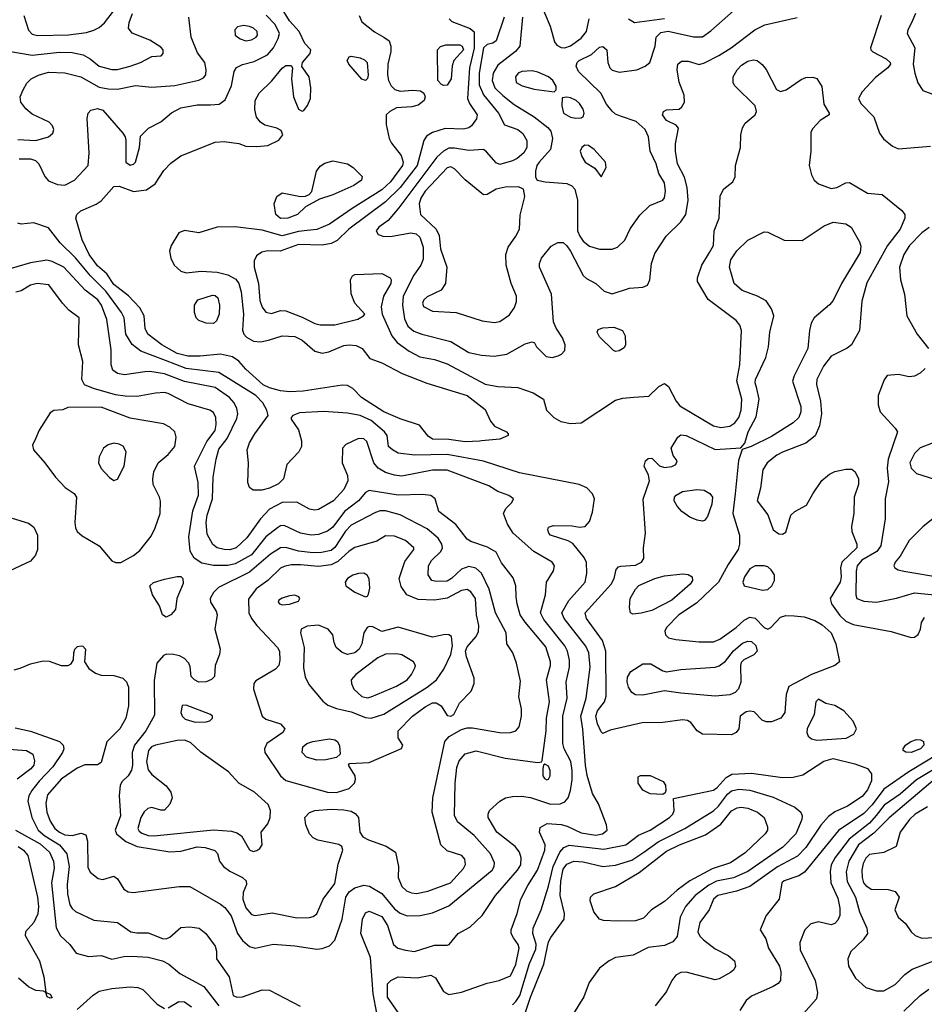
# Model space of a CAD drawing. Extents: x 1173029 to 1307123, y 522559 to 678521.
# Tile 268 of 623: x 1234876 to 1239868, y 607384 to 612821. Entities that reach past the tile are written whole.
import ezdxf

# ---------------------------------------------------------------- set-up
doc = ezdxf.new("R2010")
doc.units = 0

msp = doc.modelspace()

# ---------------------------------------------------------------- linework, layer by layer
at = {"layer": '0CON10XD'}
for points in [[(1234899.5, 612845), (1234923.8, 612763.8), (1234945, 612741.5), (1234975, 612733.5), (1235145, 612738), (1235245, 612751.1), (1235285, 612762.7), (1235315, 612777.5), (1235345, 612803.8), (1235425, 612908.8)], [(1237740.4, 612935), (1237802.9, 612785), (1237828.3, 612698.3), (1237840.7, 612680.7), (1237865, 612667.8), (1237885, 612666.4), (1237915, 612676.2), (1237975, 612718.5), (1238003.9, 612755), (1238018.7, 612825)], [(1234795, 612651.2), (1234945, 612625.8), (1235095, 612641.6), (1235165, 612639.7), (1235226.6, 612626.6), (1235265, 612605.6), (1235315.3, 612565.3), (1235385, 612546), (1235415, 612545.3), (1235486, 612565), (1235542, 612585), (1235605, 612618.6), (1235657.7, 612622.3), (1235668.8, 612635), (1235668, 612655), (1235655, 612669.2), (1235595, 612708.9), (1235496.1, 612746.1), (1235476.7, 612775), (1235479.6, 612805), (1235497.9, 612855)], [(1234872.6, 612052.6), (1234935, 612053.4), (1234964.1, 612044.1), (1234982.1, 612025), (1235014.3, 611954.3), (1235035, 611931.5), (1235085, 611910.5), (1235125, 611907.8), (1235178.6, 611935), (1235253.3, 612015), (1235259.5, 612085), (1235249.1, 612275), (1235254.4, 612305.6), (1235267.9, 612322.1), (1235305, 612331.2), (1235335, 612321.5), (1235446, 612195), (1235458, 612175), (1235461.2, 612155), (1235462.2, 612035), (1235485, 612016.9), (1235505, 612023.1), (1235515.5, 612035), (1235538, 612115), (1235543, 612177), (1235587.6, 612222.4), (1235655, 612257.1), (1235714, 612306), (1235766, 612335), (1235855, 612351.7), (1235929.1, 612350.9), (1235976.3, 612353.7), (1236010.8, 612379.2), (1236044.1, 612455), (1236060.5, 612535), (1236072.4, 612557.6), (1236105, 612573.6), (1236169.9, 612590.1), (1236243.5, 612626.5), (1236276.7, 612665), (1236303.1, 612716.9), (1236309.2, 612745), (1236285.7, 612795), (1236236, 612846)], [(1237335, 610489.5), (1237245, 610503.4), (1237155, 610505.2), (1237131.2, 610521.2), (1237081.7, 610581.7), (1236975, 610616.3), (1236885, 610655.8), (1236763.1, 610735), (1236714.5, 610784.5), (1236685, 610801.4), (1236655, 610803.1), (1236439.9, 610770.1), (1236365, 610767), (1236315, 610772.2), (1236255, 610788), (1236219.3, 610805), (1236125, 610891.2), (1236085.9, 610935.9), (1236049.8, 610959.8), (1235983.5, 610973.5), (1235872.2, 610962.2), (1235803.6, 610963.6), (1235745, 610977.8), (1235660.8, 611025), (1235583.9, 611085), (1235567.8, 611115), (1235562.8, 611185), (1235539.1, 611229.1), (1235476.4, 611296.4), (1235395, 611359.5), (1235357, 611417), (1235305, 611461.1), (1235259.6, 611525), (1235220.8, 611605), (1235185.5, 611725), (1235191.1, 611745), (1235214.4, 611765), (1235298.2, 611801.8), (1235325, 611820.4), (1235395, 611900), (1235425, 611901.8), (1235505, 611872.2), (1235575, 611882.3), (1235624.5, 611915), (1235671.9, 611988.1), (1235710.5, 612029.5), (1235765, 612068.4), (1235954.6, 612145.4), (1236005, 612147.8), (1236085, 612138), (1236125, 612122), (1236185, 612120), (1236245, 612126), (1236306.2, 612155), (1236327.5, 612185), (1236318.3, 612208.3), (1236295, 612222.5), (1236228.7, 612238.7), (1236204.5, 612254.5), (1236182.6, 612282.6), (1236173.1, 612325), (1236175.7, 612375), (1236197.1, 612415), (1236267, 612483), (1236325, 612554), (1236345, 612567.5), (1236375, 612567.5), (1236382.5, 612555), (1236375.7, 612495), (1236386.9, 612395), (1236415, 612327.5), (1236435, 612316.7), (1236445, 612320), (1236465, 612346.7), (1236480.8, 612385), (1236482.5, 612445), (1236474, 612505), (1236433.3, 612563.3), (1236437.5, 612585), (1236480, 612635), (1236482.5, 612655), (1236449.2, 612689.2), (1236418.4, 612755), (1236365.8, 612815), (1236316.1, 612896.1)], [(1236749.4, 612845), (1236765, 612810), (1236835, 612753.6), (1236885.8, 612724.2), (1236914.4, 612705), (1236924.7, 612674.7), (1236924.1, 612645), (1236908, 612575), (1236906.7, 612516.7), (1236911.8, 612485), (1236926.2, 612455), (1236946.2, 612436.2), (1236975, 612426), (1237045, 612432.3), (1237087.4, 612427.4), (1237106, 612415), (1237114.4, 612395), (1237108.5, 612375), (1237075, 612348.5), (1237039.8, 612340.2), (1236956.2, 612335), (1236918.6, 612315), (1236898.1, 612295), (1236898, 612242), (1236915.2, 612165.2), (1236928.5, 612138.5), (1236980.5, 612070.5), (1236991.7, 612035), (1236989.4, 612015), (1236922.4, 611925), (1236875, 611880.8), (1236710.8, 611779.2), (1236585, 611692.6), (1236515, 611661.7), (1236463.2, 611656.8), (1236415, 611652.1), (1236325, 611628.1), (1236215, 611658.2), (1236065, 611677.1), (1235965, 611675.8), (1235865, 611644.6), (1235785, 611657.3), (1235754.5, 611645), (1235712.1, 611575), (1235703.4, 611543.4), (1235709.5, 611505), (1235729.5, 611465), (1235765, 611431.8), (1235795, 611423.8), (1235877.4, 611432.6), (1235965, 611427.6), (1236025, 611412.8), (1236068, 611388), (1236085.4, 611365), (1236097.7, 611317.7), (1236111.6, 611195), (1236106.3, 611106.3), (1236113.1, 611085), (1236127.8, 611067.8), (1236166.4, 611046.4), (1236205, 611042.2), (1236248.6, 611051.4), (1236325, 611075.4), (1236395, 611070.9), (1236435, 611051.8), (1236505, 610991.1), (1236545, 610980), (1236582.4, 610987.6), (1236665, 611021.1), (1236695, 611026.4), (1236732.6, 611022.6), (1236766.2, 611005), (1236809.3, 610949.3), (1236875, 610927.1), (1236987.3, 610867.3), (1237123.2, 610813.2), (1237345, 610745.3), (1237445, 610668.5), (1237475, 610604.3), (1237495.9, 610575.9), (1237562.5, 610545), (1237572.5, 610535), (1237572.5, 610525), (1237525, 610504.2), (1237424.6, 610495.4), (1237415, 610494.6), (1237335, 610489.5)], [(1237651.4, 612835), (1237635.4, 612675), (1237612, 612645), (1237515, 612570.4), (1237489.8, 612525), (1237482.9, 612485), (1237498.8, 612445), (1237541.6, 612401.6), (1237605, 612352.1), (1237714.4, 612284.4), (1237790.4, 612225), (1237807.7, 612205), (1237817.3, 612165), (1237805.3, 612105), (1237742.7, 612035), (1237730, 612015), (1237723.5, 611985), (1237722.3, 611952.3), (1237732.5, 611935), (1237775.6, 611925.6), (1237895, 611916.7), (1237923.6, 611903.6), (1237939.6, 611885), (1237955.3, 611825), (1237955.3, 611655), (1237966.5, 611625), (1237985, 611598.8), (1238021.3, 611571.3), (1238075, 611553.8), (1238145, 611553.3), (1238175, 611564.3), (1238216.1, 611603.9), (1238245, 611666), (1238297.6, 611742.4), (1238354.3, 611795.7), (1238425, 611823.8), (1238435, 611837.5), (1238440.6, 611875), (1238435, 611920), (1238402.4, 611972.4), (1238387.7, 612025), (1238356.2, 612095), (1238347.1, 612175), (1238327.9, 612215), (1238278, 612258), (1238191.7, 612288.3), (1238165, 612298.9), (1238145, 612316.1), (1238115.3, 612355), (1238083.3, 612415), (1237960.8, 612535), (1237946.2, 612565), (1237953.1, 612585), (1237963.8, 612595), (1238030.8, 612629.2), (1238075, 612670), (1238095, 612673.5), (1238117.1, 612655), (1238121.6, 612585), (1238133.2, 612555), (1238145, 612542.5), (1238185, 612531.1), (1238282, 612545), (1238328.6, 612565), (1238353.1, 612585), (1238382.5, 612675), (1238388.1, 612725), (1238415, 612750), (1238455, 612757.6), (1238595, 612726.1), (1238643.9, 612726.1), (1238690.7, 612759.3), (1238815, 612870.5)], [(1239630.4, 612845), (1239571.2, 612665), (1239573.3, 612655), (1239583.4, 612643.4), (1239657.5, 612605), (1239679.2, 612585), (1239682, 612575), (1239667.5, 612555), (1239598.1, 612501.9), (1239525, 612423.6), (1239504.7, 612385), (1239517.5, 612357.5), (1239589.6, 612285), (1239620.9, 612195), (1239642.7, 612162.7), (1239692.9, 612122.9), (1239725, 612108.2), (1239901.9, 612121.9)], [(1239820, 612855), (1239797, 612803), (1239776.5, 612765), (1239774.4, 612745), (1239815.3, 612665), (1239806.6, 612575), (1239815.2, 612525.2), (1239833, 612473), (1239860.9, 612430.9), (1239925, 612406.2)], [(1234865, 612160.4), (1234965, 612153.5), (1235035.8, 612175), (1235059.4, 612195), (1235064.4, 612215), (1235057.5, 612235), (1235038.6, 612255), (1234945, 612300), (1234909.5, 612329.5), (1234882.9, 612365), (1234879.6, 612395), (1234895, 612434.2), (1234915, 612471.1), (1234939.4, 612495), (1234980, 612515), (1235035, 612530.7), (1235125, 612528.1), (1235212.9, 612505), (1235315, 612448.8), (1235365, 612439.2), (1235415, 612437.9), (1235515, 612457.8), (1235605, 612448), (1235733.1, 612456.9), (1235865, 612486.9), (1235890.3, 612499.7), (1235902.9, 612517.1), (1235905.6, 612545), (1235897.3, 612585), (1235858.1, 612638.1), (1235822.3, 612725), (1235809.2, 612835)], [(1237245.5, 612825), (1237261.1, 612811.1), (1237362.7, 612772.7), (1237383.6, 612753.6), (1237384.4, 612664.4), (1237359, 612555), (1237348.2, 612385), (1237358.9, 612358.9), (1237400.9, 612295), (1237396.5, 612273.5), (1237369.4, 612235), (1237355, 612224.5), (1237325, 612216.4), (1237225, 612221.1), (1237155, 612197.8), (1237121.4, 612178.6), (1237106.8, 612153.2), (1237069.8, 612015), (1236975.6, 611895), (1236895, 611814.8), (1236692.3, 611665), (1236627.6, 611602.4), (1236595, 611585.3), (1236545, 611576.3), (1236415, 611579.4), (1236313.8, 611543.8), (1236245, 611544.2), (1236212.6, 611537.4), (1236183.1, 611516.9), (1236170.6, 611489.4), (1236170, 611455), (1236193.9, 611365), (1236200.5, 611270.5), (1236213.6, 611233.6), (1236235, 611206.4), (1236265, 611199.1), (1236315.9, 611215.9), (1236344.3, 611214.3), (1236435, 611178.9), (1236505, 611143.6), (1236535, 611135.8), (1236614.8, 611135.2), (1236741.9, 611168.1), (1236773.3, 611185), (1236780, 611195), (1236726.1, 611256.1), (1236705, 611307.5), (1236702.2, 611385), (1236712.5, 611407.5), (1236725.7, 611414.3), (1236875, 611418.7), (1236920, 611395), (1236926.4, 611385), (1236924.6, 611365), (1236883.8, 611295), (1236871.4, 611235), (1236876.7, 611195), (1236930.5, 611075), (1236959.4, 611039.4), (1237025, 610990), (1237085, 610960), (1237165, 610944.1), (1237235, 610921.3), (1237445, 610809.3), (1237515, 610794.7), (1237625, 610789.3), (1237709.9, 610759.9), (1237766, 610725), (1237784, 610665), (1237824.3, 610625), (1237863, 610603), (1237915, 610591.8), (1237975, 610595.6), (1238165, 610720), (1238205, 610731.9), (1238266.2, 610736.2), (1238347.9, 610742.1), (1238403.8, 610796.2), (1238435, 610812.5), (1238455.9, 610795.9), (1238498.7, 610715), (1238519.4, 610689.4), (1238705, 610577.6), (1238745, 610568.6), (1238795, 610575.8), (1238822.9, 610595), (1238844.3, 610625), (1238857.5, 610665), (1238861.5, 610725), (1238833.9, 610826.1), (1238850.2, 610915), (1238859.7, 611105), (1238850, 611135), (1238829.8, 611159.8), (1238676.1, 611276.1), (1238616.2, 611375), (1238616, 611395), (1238640, 611465), (1238682.7, 611535), (1238704.5, 611575), (1238708.1, 611655), (1238735.4, 611725), (1238741.5, 611848.5), (1238762.6, 611887.4), (1238810.8, 611925), (1238825, 611952.5), (1238826.9, 612015), (1238854.6, 612115), (1238856.3, 612185), (1238865.2, 612224.8), (1238880.6, 612249.4), (1238934.3, 612295), (1238942.9, 612315), (1238935.8, 612345.8), (1238823.1, 612455), (1238812.9, 612472.9), (1238813.5, 612505), (1238835, 612544.3), (1238859.5, 612570.5), (1238895, 612592.1), (1238925, 612600), (1238945.5, 612595.5), (1238973.6, 612573.6), (1238995, 612545.8), (1239052.5, 612435), (1239075, 612424.4), (1239106.6, 612433.4), (1239189.1, 612490.9), (1239215, 612502), (1239253.6, 612503.6), (1239275, 612496.7), (1239302.7, 612452.7), (1239314.4, 612354.4), (1239343.3, 612305), (1239342.5, 612295), (1239293.3, 612265), (1239251.2, 612218.8), (1239242.3, 612197.7), (1239242.5, 612095), (1239233.5, 612015), (1239245.6, 611965), (1239261.4, 611935), (1239285, 611914.4), (1239355, 611889.1), (1239385, 611894.5), (1239435, 611920.6), (1239455, 611921.4), (1239555, 611863.3), (1239635, 611855.7), (1239745, 611768.1), (1239761.1, 611745), (1239760, 611725), (1239735.4, 611665), (1239665.9, 611575), (1239551.2, 611368.8), (1239524, 611266), (1239511.2, 611105), (1239466.7, 611025), (1239443, 611007), (1239355, 610963.8), (1239312.1, 610907.9), (1239274.7, 610835), (1239272.6, 610807.4), (1239295.2, 610715.2), (1239301.3, 610645), (1239290.8, 610579.2), (1239266.2, 610523.8), (1239215, 610482.9), (1239086.2, 610433.8), (1239055, 610415.9), (1239000.9, 610375), (1238977.9, 610335), (1238964.4, 610235), (1238946.2, 610165), (1239005, 610087.5), (1239034, 610005), (1239065, 609982.9), (1239085, 609979.4), (1239105, 609992), (1239132.2, 610085), (1239153.9, 610106.1), (1239219, 610141), (1239253.2, 610203.2), (1239303.1, 610276.9), (1239345, 610311.5), (1239375, 610327.1), (1239435, 610340), (1239468.8, 610338.8), (1239486.2, 610325), (1239505.5, 610285.5), (1239505.5, 610255), (1239482, 610185), (1239478.7, 610095), (1239466.9, 610023.1), (1239469.2, 609995), (1239495.3, 609925), (1239495.3, 609905), (1239413.5, 609825), (1239405.6, 609795), (1239409.4, 609745), (1239404.8, 609715), (1239349.1, 609625), (1239356.7, 609595), (1239402, 609532), (1239435, 609500.3), (1239475, 609480.6), (1239685, 609442.1), (1239795, 609409.1), (1239815, 609411.8), (1239835, 609427.1), (1239846.8, 609455), (1239852.9, 609492.9), (1239870.2, 609519.8)], [(1237548.9, 612835), (1237505.4, 612704.6), (1237487.9, 612692.1), (1237455, 612684.1), (1237434.8, 612665), (1237412.3, 612525), (1237411.3, 612461.3), (1237436.2, 612406.2), (1237519.1, 612305), (1237550.9, 612240.9), (1237625, 612215.4), (1237653.1, 612193.1), (1237674, 612154), (1237674.7, 612115), (1237657.5, 612085), (1237622.2, 612055), (1237595, 612041.1), (1237525, 612022.1), (1237505, 612030), (1237452.2, 612092.2), (1237435, 612104.4), (1237355, 612099.2), (1237275, 612112.4), (1237245, 612111), (1237214.5, 612095.5), (1237178.6, 612061.4), (1236968, 611782), (1236908.7, 611711.3), (1236858.2, 611675), (1236843.6, 611655), (1236854.4, 611635), (1236885, 611624.1), (1236932.5, 611625), (1237035, 611644), (1237065, 611638), (1237085, 611620.9), (1237103.2, 611565), (1237101.8, 611498.2), (1237090, 611465), (1237050.5, 611409.5), (1236993.1, 611295), (1236988.5, 611245), (1236999.5, 611169.5), (1237018.3, 611128.3), (1237051.4, 611101.4), (1237095, 611084.2), (1237255.7, 611044.3), (1237355, 610984.1), (1237425, 610969.3), (1237495, 610963.8), (1237565, 610973.3), (1237665, 611031.2), (1237705, 611042.5), (1237716.4, 611036.4), (1237727.5, 611015), (1237780.6, 610960.6), (1237815, 610955.8), (1237847.5, 610965), (1237866.7, 610975), (1237883.8, 610995), (1237887.1, 611025), (1237871.4, 611065), (1237836.9, 611116.9), (1237822.4, 611152.4), (1237811.2, 611305), (1237743.8, 611455), (1237743.9, 611475), (1237755, 611504.2), (1237808.6, 611571.4), (1237845, 611590.5), (1237875, 611590), (1237895, 611572.7), (1237915, 611542.7), (1237985, 611408.9), (1238005, 611391.5), (1238056, 611365), (1238101.2, 611321.2), (1238145, 611308), (1238242.1, 611337.9), (1238315, 611344), (1238340, 611355), (1238353.1, 611385), (1238362.7, 611475), (1238380.9, 611529.1), (1238444.4, 611625), (1238524.8, 611705.2), (1238552.1, 611745), (1238565.9, 611824.1), (1238560, 611895), (1238545, 611950.6), (1238506.3, 612025), (1238494.7, 612095.3), (1238495.4, 612135), (1238512, 612222), (1238499.4, 612239.4), (1238445, 612264.4), (1238423.5, 612295), (1238429.2, 612315), (1238445, 612323.3), (1238515, 612327.5), (1238530.3, 612339.7), (1238544.4, 612365), (1238543.5, 612405), (1238516.4, 612476.4), (1238504.6, 612545), (1238508.9, 612575), (1238527.8, 612592.2), (1238565, 612591.8), (1238625, 612573.8), (1238655, 612582.5), (1238735, 612622.5), (1238802.5, 612665), (1238932.2, 612765), (1238988, 612792), (1239166.9, 612833.1)], [(1238236.4, 612825), (1238268.8, 612805), (1238435, 612828.4)], [(1236125, 612704.6), (1236155, 612709.6), (1236180.6, 612725), (1236187.8, 612735), (1236187.5, 612755), (1236166.9, 612775), (1236145, 612783.8), (1236111.8, 612788.2), (1236078.9, 612781.1), (1236063.1, 612765), (1236065.7, 612735), (1236092, 612715), (1236125, 612704.6)], [(1237215, 612457.5), (1237203.1, 612463.1), (1237183.8, 612485), (1237182, 612655), (1237197.9, 612672.1), (1237228.2, 612681.8), (1237305, 612681.8), (1237317.9, 612675), (1237324.6, 612655), (1237271.5, 612595), (1237263.1, 612566.9), (1237256.8, 612495), (1237235, 612460), (1237215, 612457.5)], [(1236785, 612486), (1236765, 612492.5), (1236692.5, 612575), (1236684, 612595), (1236693.9, 612616.1), (1236705, 612620), (1236755, 612610.6), (1236779.5, 612599.5), (1236794.4, 612585), (1236799.1, 612515), (1236795, 612496.7), (1236785, 612486)], [(1237825, 612423.3), (1237836.2, 612433.8), (1237836.2, 612453.8), (1237819.2, 612485), (1237795, 612505.5), (1237735, 612530.6), (1237705, 612538.9), (1237647.5, 612535), (1237627.5, 612525), (1237612.2, 612505), (1237615.7, 612475), (1237648.8, 612455), (1237715, 612438.2), (1237825, 612423.3)], [(1237945, 612277.1), (1237975, 612280), (1237985, 612286.7), (1237990.8, 612305), (1237985, 612326.7), (1237965, 612358.8), (1237946.7, 612375), (1237915, 612389.2), (1237895, 612393.8), (1237870, 612390), (1237868, 612345), (1237877.5, 612305), (1237915, 612283.5), (1237945, 612277.1)], [(1238085, 611952.5), (1238112, 612005), (1238108.8, 612035), (1238046.2, 612105), (1238015, 612125.8), (1237995, 612128), (1237978, 612115), (1237969.2, 612095), (1237978, 612065), (1237996.7, 612035), (1238050.7, 612000.7), (1238085, 611952.5)], [(1236315, 611723.7), (1236289.6, 611745), (1236280.5, 611805), (1236294.4, 611845), (1236325, 611865.6), (1236425.9, 611844.1), (1236454.1, 611845.9), (1236474.1, 611855.9), (1236487.5, 611872.5), (1236514.6, 611985.4), (1236535, 612012), (1236560.9, 612029.1), (1236605, 612041.2), (1236685, 612025.6), (1236716, 612005), (1236766.2, 611955), (1236762, 611935), (1236720.8, 611905), (1236605, 611854.5), (1236530.5, 611829.5), (1236452.7, 611787.3), (1236410, 611745), (1236355, 611724.8), (1236315, 611723.7)], [(1237495, 611149.1), (1237525, 611153.8), (1237579.5, 611190.5), (1237607.6, 611232.4), (1237618.5, 611265), (1237617.5, 611295), (1237589.1, 611365), (1237561.1, 611465), (1237559.2, 611525), (1237572, 611565), (1237615, 611626.2), (1237634.2, 611665), (1237637.9, 611742.1), (1237663.1, 611845), (1237655.8, 611885.8), (1237628.3, 611898.3), (1237555, 611896.2), (1237505.3, 611884.7), (1237455, 611855.7), (1237435, 611854.2), (1237335, 611936.2), (1237275, 611996.9), (1237255, 612008), (1237235, 612003.2), (1237114.4, 611875), (1237089, 611835), (1237080.9, 611805), (1237087.6, 611745), (1237174.6, 611665), (1237191.4, 611628.6), (1237198.4, 611555), (1237232.5, 611455), (1237225.5, 611365), (1237202.1, 611327.9), (1237125, 611290.8), (1237106.2, 611275), (1237098.8, 611255), (1237105, 611237.5), (1237155, 611210.8), (1237285, 611204.4), (1237427.9, 611157.9), (1237495, 611149.1)], [(1238805, 608871.6), (1238645, 608876.1), (1238615.5, 608895), (1238580.1, 608940.1), (1238560.6, 608950.6), (1238534.2, 608954.2), (1238425, 608940.6), (1238311.9, 608938.1), (1238135, 608897.1), (1238095, 608880), (1238085, 608888.8), (1238065, 608932.5), (1238055.7, 608975), (1238065.3, 609005), (1238102.9, 609055), (1238112.3, 609085), (1238110, 609335), (1238093.3, 609393.3), (1238003.3, 609515), (1237996.1, 609545), (1238140.9, 609705), (1238156.2, 609735), (1238167.5, 609785), (1238180, 609800), (1238194.2, 609804.2), (1238275, 609809.6), (1238308, 609825), (1238320, 609845), (1238319.2, 609905), (1238329.1, 609985), (1238315.9, 610174.1), (1238350.9, 610275), (1238346.4, 610306.4), (1238322.9, 610355), (1238330, 610385), (1238345, 610397.5), (1238365, 610399.2), (1238407.6, 610357.6), (1238435, 610347.8), (1238475, 610353.5), (1238496.2, 610365), (1238504, 610385), (1238482.9, 610415), (1238471.9, 610455), (1238508.6, 610515), (1238525, 610528.6), (1238555, 610525.6), (1238715, 610447.9), (1238855, 610456.7), (1238877.1, 610482.9), (1238895.4, 610545), (1238941.2, 610628.8), (1238957.3, 610725), (1238944.3, 610784.3), (1238934, 610815), (1238936.2, 610835), (1238994.4, 610955), (1239008.5, 611015), (1239015.5, 611095), (1239037.5, 611185), (1239025.5, 611225), (1238995, 611268.9), (1238948, 611295), (1238862.5, 611325), (1238819.5, 611365), (1238792.7, 611455), (1238801.5, 611495), (1238833.5, 611545), (1238895, 611603.1), (1238985, 611649.2), (1239005, 611647.1), (1239095, 611604.4), (1239195, 611602.5), (1239315, 611682.7), (1239365, 611703.8), (1239435, 611692.9), (1239465, 611675.6), (1239511.2, 611595), (1239518.9, 611571.1), (1239513.8, 611535), (1239411.5, 611365), (1239365, 611270.8), (1239345, 611246.9), (1239260.8, 611175), (1239244.5, 611145.5), (1239234.5, 611105), (1239226.2, 611005), (1239150.4, 610855), (1239140.8, 610825), (1239186.9, 610685), (1239187.7, 610655), (1239176.2, 610625), (1239145.2, 610594.8), (1239025, 610520), (1238913.3, 610465), (1238863, 610447), (1238842.2, 610387.8), (1238823.8, 610203.8), (1238811.6, 610095), (1238848.4, 609975), (1238848.1, 609925), (1238840.3, 609895), (1238786.5, 609813.5), (1238732.4, 609715), (1238610.4, 609599.6), (1238513.8, 609535), (1238445.6, 609465), (1238436.7, 609445), (1238439.4, 609425), (1238457.4, 609407.4), (1238498, 609398), (1238625, 609385.9), (1238705, 609385.8), (1238739.6, 609400.4), (1238829.2, 609465), (1238875, 609506), (1238905, 609521.3), (1238935, 609517.1), (1238985, 609464.5), (1239005, 609455.6), (1239021.4, 609465), (1239075, 609521.4), (1239105, 609530.6), (1239150.5, 609529.5), (1239205, 609524.4), (1239265, 609504.4), (1239305, 609479.1), (1239354.3, 609435), (1239380.5, 609375), (1239401.2, 609275), (1239374, 609255), (1239245.6, 609205), (1239120.3, 609139.7), (1239105.6, 609094.4), (1239099.5, 608995), (1239077.1, 608965), (1239025.3, 608944.7), (1238995, 608943.8), (1238973.6, 608953.6), (1238928.5, 608998.5), (1238905, 609002.5), (1238885, 608998.4), (1238852.9, 608975), (1238844.5, 608905), (1238829.5, 608885), (1238805, 608871.6)], [(1236965, 607338.1), (1236905, 607423.3), (1236905, 607496.7), (1236923.7, 607516.3), (1236964.6, 607535.4), (1237069.8, 607530.2), (1237145, 607544.4), (1237170.5, 607530.5), (1237214.7, 607454.7), (1237245, 607439.1), (1237315, 607450.5), (1237455, 607500), (1237522.5, 607515), (1237585, 607540.8), (1237615, 607604), (1237632.7, 607695), (1237626.8, 607715), (1237600.4, 607750.4), (1237588.8, 607775), (1237589.2, 607795), (1237621.3, 607885), (1237641.1, 607965), (1237679.9, 608040.1), (1237734.3, 608125), (1237774.1, 608235), (1237775.2, 608265.2), (1237743.8, 608335), (1237749.3, 608360.7), (1237787.6, 608382.4), (1237865, 608376.7), (1237897.8, 608367.8), (1237975, 608331), (1238055, 608318.7), (1238092.9, 608325), (1238117.3, 608345), (1238113.8, 608375), (1238071.1, 608491.1), (1238038, 608548), (1238008.5, 608648.5), (1237997.8, 608705), (1237983.5, 608903.5), (1237972.7, 608975), (1238001.6, 609075), (1238024, 609245), (1238017.1, 609325), (1238001.2, 609361.2), (1237880.3, 609515), (1237868, 609545), (1237906.9, 609613.1), (1237996.8, 609715), (1238006.7, 609765), (1238003.4, 609823.4), (1237991.5, 609851.5), (1237928.2, 609928.2), (1237903.5, 609943.5), (1237806.2, 609975), (1237795.8, 609985), (1237790, 610005), (1237795, 610018), (1237822.1, 610027.9), (1237925, 610025.5), (1237965, 610018.6), (1237996.8, 610023.2), (1238020.3, 610049.7), (1238037.4, 610102.6), (1238048.1, 610175), (1238037, 610203), (1238005.5, 610235.5), (1237964.5, 610254.5), (1237635, 610318.8), (1237435, 610383.3), (1237235, 610419.2), (1237055, 610415.8), (1236965, 610428.2), (1236932.9, 610445), (1236911.4, 610465), (1236904.4, 610525), (1236890, 610545), (1236815, 610607.8), (1236755, 610634.8), (1236685, 610647.5), (1236555, 610658), (1236419.8, 610650.2), (1236383.3, 610635), (1236373.8, 610625), (1236373.8, 610615), (1236415.5, 610555.5), (1236430.5, 610495), (1236430.9, 610465), (1236415.8, 610434.2), (1236351.1, 610365), (1236332.2, 610285), (1236305, 610257.9), (1236255, 610233.7), (1236212.9, 610222.9), (1236165, 610222.5), (1236145, 610238.8), (1236135.7, 610265), (1236139.5, 610375), (1236130.9, 610445), (1236144.6, 610485), (1236173.8, 610535), (1236248, 610635), (1236240.6, 610665), (1236217.9, 610705), (1236178.5, 610745), (1235975, 610873), (1235795, 610894.1), (1235681.1, 610938.9), (1235545, 610991.4), (1235497.7, 611027.7), (1235461.6, 611085), (1235452.7, 611175), (1235438.4, 611205), (1235351.5, 611321.5), (1235266.7, 611406.7), (1235185, 611505.3), (1235099.8, 611589.8), (1235035, 611671.4), (1234955, 611700), (1234885, 611691.4), (1234865, 611696.9)], [(1239895, 611673.1), (1239853.8, 611645), (1239786.6, 611575), (1239756.1, 611525), (1239731.5, 611455), (1239737.1, 611385), (1239759.3, 611305), (1239771.8, 611185), (1239828.5, 611085), (1239891.8, 611005)], [(1236846.2, 607335), (1236827.7, 607442.3), (1236812, 607642), (1236759.1, 607775), (1236768.2, 607855), (1236785, 607890), (1236805, 607898.5), (1236875, 607869.2), (1236905, 607819.4), (1236938.9, 607715), (1236962, 607695), (1237005, 607682.3), (1237055, 607676.1), (1237165, 607710.5), (1237235, 607710.8), (1237246, 607715), (1237262.5, 607735), (1237295, 607774.3), (1237359.7, 607810.3), (1237428.1, 607875), (1237501.2, 607985), (1237624, 608125), (1237640.9, 608155), (1237643.4, 608193.4), (1237634.5, 608225), (1237610.5, 608255), (1237508.7, 608335), (1237462.3, 608415), (1237460.9, 608435), (1237469.1, 608455), (1237525, 608506.7), (1237556.6, 608523.4), (1237595, 608532.5), (1237645, 608533.6), (1237695, 608526.2), (1237805, 608488.8), (1237858.5, 608491.5), (1237885, 608501.8), (1237902, 608525), (1237915.2, 608564.8), (1237925.8, 608624.2), (1237925.9, 608675), (1237917.3, 608725), (1237880, 608795), (1237872.6, 608825), (1237874, 608975), (1237896.7, 609075), (1237891.8, 609165), (1237911.1, 609245), (1237911.1, 609285), (1237899.5, 609335), (1237884.5, 609364.5), (1237768.4, 609508.4), (1237751, 609545), (1237777.3, 609645), (1237783.8, 609715), (1237821.7, 609778.3), (1237826.7, 609805), (1237815.2, 609825.2), (1237713.9, 609883.9), (1237599.5, 609985), (1237568.1, 610035), (1237546, 610095), (1237558.3, 610121.7), (1237591.2, 610155), (1237601.2, 610175), (1237575, 610192.9), (1237515.3, 610215.3), (1237465, 610247.9), (1237235, 610334.3), (1237155, 610333.9), (1236985, 610300.9), (1236945.3, 610305.3), (1236895, 610321.6), (1236854.8, 610344.8), (1236830, 610375), (1236792.6, 610492.6), (1236775, 610507.1), (1236745, 610508.1), (1236676, 610475), (1236657.1, 610455), (1236655.7, 610375), (1236685.6, 610305), (1236687.3, 610275), (1236665, 610227.1), (1236607.5, 610165), (1236525, 610116.5), (1236505, 610112.5), (1236475, 610118.9), (1236405, 610156.5), (1236325, 610155.3), (1236255, 610117.8), (1236204.5, 610065.5), (1236129.9, 609960.1), (1236070, 609905), (1236035, 609894.2), (1236005, 609896.4), (1235965, 609904.7), (1235942.7, 609922.7), (1235910.5, 609980.5), (1235904.8, 610045), (1235911.2, 610085), (1235940.2, 610175), (1235944.4, 610295), (1235961.2, 610395), (1235975, 610449.4), (1236020.7, 610509.3), (1236075, 610618), (1236080.4, 610645), (1236074.6, 610675), (1236059.2, 610705), (1236033.1, 610735), (1235955, 610789.7), (1235785, 610822.6), (1235675, 610866.1), (1235595, 610877.8), (1235566.2, 610876.2), (1235455, 610859.5), (1235415, 610866.5), (1235390.5, 610885), (1235380.4, 610915), (1235381.7, 610998.3), (1235357.5, 611165), (1235327.8, 611245), (1235307.8, 611275), (1235237.5, 611327.5), (1235120.4, 611455), (1235055, 611486.7), (1235025, 611492.3), (1234935, 611478.8), (1234785, 611434.7)], [(1236515, 607687.8), (1236545, 607691.9), (1236585, 607707.1), (1236615, 607739.2), (1236655.2, 607854.8), (1236676.8, 607975), (1236695.2, 608004.8), (1236725, 608027.3), (1236775, 608041.6), (1236807.2, 608037.2), (1236875.2, 607995.2), (1236945, 607911.8), (1236975, 607886.6), (1237015, 607873.2), (1237085.3, 607874.7), (1237155, 607889.6), (1237245, 607928.5), (1237483.8, 608125), (1237495.4, 608145), (1237496.8, 608165), (1237474.6, 608215), (1237385, 608316.9), (1237292.5, 608392.5), (1237276, 608426), (1237279.8, 608605), (1237288.3, 608691.7), (1237301.9, 608728.1), (1237335, 608767.1), (1237395.8, 608784.2), (1237555, 608742.7), (1237735, 608719.2), (1237757, 608723), (1237760, 608730), (1237781.4, 608895), (1237784.1, 608965), (1237800.3, 609055), (1237784.1, 609175), (1237805.3, 609255), (1237805.3, 609275), (1237778.8, 609358.8), (1237664.7, 609495), (1237638, 609535), (1237620.8, 609595), (1237616.2, 609635), (1237614.5, 609695), (1237599.5, 609739.5), (1237535, 609822.5), (1237505, 609881.4), (1237458.5, 609908.5), (1237365, 609938.9), (1237345, 609952.2), (1237283, 610033), (1237189.4, 610105), (1237168.1, 610175), (1237144.5, 610194.5), (1237099.2, 610199.2), (1236965, 610195.2), (1236805, 610220.8), (1236785, 610210.4), (1236745.4, 610164.6), (1236668.8, 610105), (1236605, 610018.7), (1236575, 609995.9), (1236525, 609977.5), (1236485, 609974.7), (1236425, 609985.3), (1236335, 610027.3), (1236315, 610025.3), (1236298.2, 610015), (1236235, 609964.7), (1236155, 609866.5), (1236065, 609815.6), (1236025, 609807), (1235945, 609807.5), (1235880.9, 609820.9), (1235838.3, 609848.3), (1235817.1, 609887.1), (1235810.3, 609965), (1235830.8, 610109.2), (1235862.3, 610195), (1235861.5, 610265), (1235841.5, 610355), (1235909, 610491), (1235955, 610552.9), (1235960.9, 610585), (1235958.5, 610625), (1235945, 610651.4), (1235924.6, 610664.6), (1235805, 610699.2), (1235695, 610757.2), (1235675, 610763.3), (1235625, 610758.4), (1235525, 610740.3), (1235457.6, 610742.4), (1235405, 610750.2), (1235283.7, 610783.7), (1235233.8, 610805), (1235219.1, 610835), (1235223.9, 610933.9), (1235200.6, 611025), (1235204, 611175), (1235147.6, 611217.6), (1235111.9, 611255), (1235036.3, 611356.3), (1234972.5, 611365), (1234935, 611354.4), (1234885, 611324.5), (1234855, 611317.1)], [(1235945, 611144.2), (1235905, 611145.8), (1235865, 611160.8), (1235850, 611175), (1235840, 611205), (1235840, 611245), (1235858.8, 611275), (1235940.4, 611299.6), (1235955, 611297.5), (1235969.1, 611285), (1235979.6, 611245), (1235977.1, 611195), (1235962.6, 611157.4), (1235945, 611144.2)], [(1238165, 610989.2), (1238153.7, 610993.7), (1238075, 611070), (1238062.5, 611095), (1238069.1, 611110.9), (1238095, 611120), (1238155, 611122.7), (1238202, 611105), (1238217.5, 611075), (1238218.8, 611025), (1238211.7, 611008.3), (1238185, 610992.5), (1238165, 610989.2)], [(1239872.5, 610895), (1239845, 610868.5), (1239815, 610852.2), (1239785, 610848.6), (1239725, 610861.2), (1239663, 610857), (1239646.7, 610833.3), (1239613.7, 610746.3), (1239614.4, 610695), (1239625.6, 610655), (1239708.1, 610565), (1239719.5, 610545), (1239668.4, 610395), (1239664.1, 610345), (1239670.8, 610269.2), (1239652.5, 610175), (1239652.9, 610065), (1239628.2, 609915), (1239606.2, 609885), (1239523.4, 609836.6), (1239497.3, 609805), (1239491.9, 609775), (1239490.6, 609645), (1239495.6, 609625.6), (1239535, 609610), (1239605, 609604.6), (1239715, 609626), (1239815, 609656.4), (1239925, 609645.2)], [(1235405, 609823.1), (1235435, 609824.4), (1235505, 609863.1), (1235539.1, 609890.9), (1235600.9, 609969.1), (1235623.1, 610015), (1235650.6, 610095), (1235653, 610163), (1235648.1, 610185), (1235613.5, 610255), (1235610, 610285), (1235616.2, 610323.8), (1235641.1, 610375), (1235695, 610420.4), (1235732.7, 610465), (1235739.5, 610515), (1235732.2, 610545), (1235705, 610571.5), (1235670.2, 610590.2), (1235485, 610620.3), (1235325, 610681.2), (1235141.2, 610678.8), (1235115, 610667.5), (1235065, 610663.3), (1235045, 610650), (1234983.1, 610555), (1234962.7, 610507.3), (1234947.6, 610472.4), (1234953.1, 610445), (1235015.7, 610375), (1235072.9, 610295), (1235127.6, 610237.6), (1235176, 610205), (1235190, 610185), (1235180, 610045), (1235184, 610015), (1235194, 609995), (1235221.2, 609971.2), (1235315, 609915.7), (1235385, 609832.5), (1235405, 609823.1)], [(1239985, 610510.4), (1239845, 610457.8), (1239813.6, 610425), (1239787.9, 610375), (1239795, 610344.3), (1239825.2, 610315.2), (1239995, 610262.5)], [(1235395, 610276), (1235415, 610283.8), (1235453.3, 610355), (1235464.2, 610435), (1235446.3, 610466.3), (1235425, 610477.1), (1235395, 610481.9), (1235365, 610474.2), (1235338.8, 610455), (1235315, 610407.5), (1235311.4, 610375), (1235325, 610342), (1235372.2, 610292.2), (1235395, 610276)], [(1238645, 610052.5), (1238615, 610056.9), (1238575, 610074.4), (1238530.6, 610105), (1238505, 610134.3), (1238488.5, 610165), (1238490, 610185), (1238498.1, 610195), (1238534.7, 610215.3), (1238612.4, 610227.6), (1238653.1, 610223.1), (1238684.6, 610204.6), (1238699.4, 610185), (1238695.8, 610145.8), (1238671.9, 610078.1), (1238655, 610056.2), (1238645, 610052.5)], [(1236405, 607862.2), (1236475, 607864.2), (1236495, 607869.2), (1236515, 607884), (1236550, 607965), (1236615, 608050.6), (1236632.9, 608157.1), (1236660, 608235), (1236653.8, 608255), (1236637.2, 608267.2), (1236520.8, 608290.8), (1236495, 608304.2), (1236475.7, 608325), (1236454.4, 608375), (1236449.2, 608415), (1236475, 608442.9), (1236505, 608454.5), (1236595, 608462.6), (1236665, 608458.6), (1236705, 608450), (1236727.7, 608437.7), (1236746.7, 608415), (1236753.3, 608335), (1236769.6, 608309.6), (1236801.7, 608291.7), (1236897.9, 608257.9), (1236950, 608225), (1236966.9, 608145), (1236964.5, 608085), (1236985, 608034.4), (1237011.1, 608011.1), (1237038.8, 607998.8), (1237066.4, 607996.4), (1237128, 608008), (1237252.7, 608055), (1237326.2, 608133.8), (1237335.5, 608155.5), (1237333.3, 608185), (1237316, 608206), (1237235, 608231.8), (1237199.6, 608265), (1237153.2, 608445), (1237156.1, 608525), (1237221.6, 608835), (1237246.7, 608863.3), (1237315, 608901.8), (1237345, 608910.3), (1237375, 608910.3), (1237535, 608884), (1237585.4, 608884.6), (1237615, 608894.4), (1237632.8, 608917.2), (1237646.2, 608975), (1237645.4, 609015), (1237631.2, 609081.2), (1237639.1, 609169.1), (1237617.3, 609267.3), (1237596.7, 609325), (1237564.2, 609374.2), (1237560.5, 609435), (1237501.2, 609545), (1237466.3, 609676.3), (1237425, 609765.6), (1237393, 609793), (1237355, 609802.5), (1237315, 609786.8), (1237259.6, 609735), (1237235, 609720.6), (1237175, 609718.5), (1237150, 609725), (1237129.6, 609755), (1237132, 609805), (1237148.9, 609835), (1237200.8, 609885), (1237209.6, 609905), (1237205.4, 609925), (1237185, 609958.5), (1237125, 610009.4), (1236975, 610087.5), (1236895, 610109.5), (1236865, 610108.3), (1236839.5, 610099.5), (1236705, 610029.4), (1236675, 609996), (1236615, 609906.4), (1236595, 609890.4), (1236540.9, 609879.1), (1236495, 609877.7), (1236415, 609887.1), (1236345, 609906.8), (1236315, 609905.3), (1236259.8, 609870.2), (1236145, 609769.5), (1235972.9, 609685), (1235945, 609657.5), (1235926.7, 609625), (1235930, 609605), (1235961.1, 609555), (1235966.7, 609535), (1235953.3, 609455), (1235983.1, 609345), (1235978.6, 609315), (1235954, 609255), (1235951.2, 609195), (1235935, 609178), (1235905, 609164.5), (1235865, 609162.9), (1235840, 609175), (1235822, 609195), (1235817.5, 609247.5), (1235808.7, 609268.7), (1235785, 609294.3), (1235758.3, 609308.3), (1235725, 609315.4), (1235686.9, 609316.9), (1235669.5, 609310.5), (1235632.9, 609267.1), (1235618, 609172), (1235619.9, 608980.1), (1235571.6, 608895), (1235509.2, 608815), (1235496.7, 608775), (1235498.3, 608705), (1235492.8, 608677.2), (1235475.6, 608645), (1235442.5, 608615), (1235430, 608595), (1235424.6, 608535.4), (1235433.3, 608425), (1235402.7, 608345), (1235411.1, 608325), (1235462.3, 608282.3), (1235525, 608255.3), (1235704.7, 608225.3), (1235765, 608230), (1235855, 608253.2), (1235900.5, 608250.5), (1235953.2, 608233.2), (1235967.4, 608217.4), (1235978.6, 608175), (1236000, 608145), (1236035, 608120), (1236105.6, 608085), (1236126.4, 608066.4), (1236127.3, 608045), (1236108.7, 608001.3), (1236108.4, 607965), (1236125, 607917.8), (1236155, 607880.5), (1236175, 607874.5), (1236269.8, 607889.8), (1236405, 607862.2)], [(1239965.6, 610105), (1239860.2, 610019.8), (1239784.8, 609945.2), (1239735, 609858.1), (1239706.9, 609825), (1239700.8, 609805), (1239706, 609795), (1239723.6, 609783.6), (1239755.3, 609775.3), (1239975, 609738.8)], [(1234835, 610068.9), (1234925, 610040.9), (1234955, 610019.4), (1234974.1, 609975), (1234974.7, 609895.3), (1234963.3, 609865), (1234935, 609831.9), (1234821.8, 609778.2)], [(1236625, 608553.3), (1236694.8, 608575.2), (1236724.6, 608605), (1236730, 608625), (1236727.3, 608645), (1236691.2, 608705), (1236696.2, 608713.8), (1236805, 608719.7), (1236982.7, 608797.3), (1236991.2, 608815), (1236965.5, 608855.5), (1236964.5, 608895), (1237044.6, 608975), (1237113.5, 609026.5), (1237155, 609048.4), (1237175, 609048.9), (1237201.8, 609031.8), (1237235, 608978.2), (1237255, 608975.4), (1237271.1, 608985), (1237303.8, 609046.2), (1237367, 609113), (1237383.5, 609155), (1237384.5, 609185), (1237342.2, 609302.2), (1237337.1, 609335), (1237345, 609357.7), (1237394.8, 609415), (1237407.6, 609442.4), (1237409.6, 609475), (1237397.5, 609535), (1237390.7, 609625), (1237365, 609662.5), (1237345, 609674), (1237315, 609670), (1237235, 609626.5), (1237165, 609616.3), (1237075, 609618.9), (1237013.3, 609645), (1236980.7, 609690.7), (1236970.8, 609735), (1237001.3, 609828.7), (1237050.6, 609895), (1237050.6, 609905), (1237005, 609945.5), (1236945, 609970), (1236895, 609970.8), (1236847.6, 609942.4), (1236725, 609906), (1236695, 609886.6), (1236631.3, 609828.7), (1236595, 609810.2), (1236525, 609801.2), (1236425, 609810.8), (1236375, 609810.3), (1236335, 609802.5), (1236315, 609792.3), (1236246.2, 609725), (1236181.8, 609678.2), (1236138.1, 609621.9), (1236141.3, 609545), (1236155.3, 609515), (1236185, 609476.2), (1236299.2, 609355), (1236309.2, 609335), (1236311.5, 609285), (1236305.4, 609255), (1236287.5, 609235), (1236178.9, 609171.1), (1236168.6, 609155), (1236165.7, 609125), (1236214.7, 608974.7), (1236235, 608957.9), (1236315, 608932.5), (1236339.4, 608905), (1236328.6, 608885), (1236239.1, 608825), (1236226.7, 608795), (1236228.7, 608775), (1236315, 608645.7), (1236345, 608619.4), (1236575.6, 608555.6), (1236625, 608553.3)], [(1238975, 609670.7), (1239005, 609674.7), (1239026.8, 609695), (1239041.5, 609725), (1239040.9, 609755), (1239023.9, 609783.9), (1239005, 609799.4), (1238984.4, 609805.6), (1238935, 609805.6), (1238905, 609788.1), (1238875.6, 609745), (1238867.1, 609715), (1238873.8, 609695), (1238975, 609670.7)], [(1235685, 609522.5), (1235664.4, 609535), (1235647.5, 609585), (1235608.8, 609645), (1235594, 609695), (1235615, 609713.8), (1235675, 609732.5), (1235745, 609747.1), (1235765, 609746), (1235776, 609735), (1235778.3, 609708.3), (1235744, 609625), (1235735.8, 609564.2), (1235710, 609535), (1235685, 609522.5)], [(1236785, 609633.8), (1236795, 609637.5), (1236801.2, 609648.8), (1236807.6, 609682.4), (1236804.4, 609734.4), (1236794.4, 609754.4), (1236775, 609764.2), (1236745, 609763.1), (1236715, 609754.4), (1236686, 609735), (1236672, 609715), (1236676.2, 609695), (1236725, 609660.8), (1236785, 609633.8)], [(1238259.3, 609539.3), (1238246.7, 609546.7), (1238240.8, 609575), (1238245.5, 609625), (1238275, 609676.9), (1238293.8, 609696.2), (1238381.4, 609735), (1238435, 609749.5), (1238535, 609760.4), (1238565, 609758.1), (1238588, 609745), (1238588.6, 609725), (1238576.7, 609705), (1238475.4, 609615), (1238365, 609558), (1238305, 609544.3), (1238259.3, 609539.3)], [(1236325, 609590), (1236365, 609594.4), (1236415, 609610), (1236422, 609625), (1236416.2, 609635), (1236395, 609642.5), (1236365, 609639.4), (1236325, 609627.1), (1236306.7, 609615), (1236302.5, 609605), (1236310, 609595), (1236325, 609590)], [(1236815, 608963.6), (1236885, 608986), (1237125.4, 609135), (1237176.2, 609175), (1237216.9, 609235), (1237255.2, 609315), (1237264.2, 609364.2), (1237258.6, 609415), (1237245, 609424.4), (1237225, 609425.6), (1237155, 609411.4), (1236965, 609467.5), (1236875, 609443.3), (1236825, 609468), (1236805, 609470), (1236794, 609465), (1236775.6, 609435), (1236764.6, 609375), (1236750.4, 609345), (1236725, 609324.7), (1236685, 609315.3), (1236655, 609327.3), (1236623.5, 609355), (1236611.4, 609381.4), (1236604.3, 609425), (1236579.2, 609455), (1236525, 609476.9), (1236462.7, 609472.7), (1236428.8, 609455), (1236425.8, 609435), (1236446.2, 609355), (1236442.1, 609242.1), (1236452.3, 609192.3), (1236470.9, 609150.9), (1236548.3, 609058.3), (1236576.7, 609036.7), (1236625, 609018.2), (1236705, 609000), (1236785, 608967.1), (1236815, 608963.6)], [(1238715, 609086.2), (1238525, 609102.2), (1238435, 609116), (1238315, 609090.6), (1238275, 609092.9), (1238255, 609106), (1238235.6, 609135), (1238228.1, 609165), (1238229.7, 609190.3), (1238248.3, 609221.7), (1238315.6, 609264.4), (1238360, 609265), (1238425, 609225.8), (1238445, 609220), (1238525, 609232.9), (1238715, 609245.4), (1238736.6, 609253.4), (1238771.5, 609278.5), (1238815, 609336.7), (1238865, 609378), (1238895, 609390), (1238915, 609386.7), (1238938.7, 609365), (1238945.4, 609335), (1238926.9, 609313.1), (1238873.2, 609286.8), (1238858.2, 609271.8), (1238853.1, 609255), (1238856.6, 609163.4), (1238843.8, 609126.2), (1238824.7, 609105.3), (1238795, 609093.8), (1238715, 609086.2)], [(1234845, 609231.2), (1234879.2, 609240.8), (1234935, 609263.3), (1235005, 609280), (1235038.3, 609278.3), (1235105, 609254.2), (1235144.1, 609255.9), (1235160, 609265), (1235173.9, 609286.1), (1235174.3, 609325), (1235180.8, 609345), (1235195, 609359.2), (1235215, 609364.2), (1235225, 609362), (1235239.4, 609345), (1235233.8, 609275), (1235258.5, 609238.5), (1235295, 609212.5), (1235325, 609201.5), (1235395, 609199.5), (1235445, 609185.6), (1235466, 609165), (1235477.1, 609135), (1235476.8, 609033.2), (1235461.9, 608965), (1235428.6, 608905), (1235357.2, 608832.8), (1235325, 608720), (1235305, 608706.9), (1235235, 608706.4), (1235192.8, 608687.2), (1235105, 608627.1), (1235029.2, 608540.8), (1235019.5, 608495), (1235025.7, 608445), (1235043.8, 608395), (1235069.7, 608355), (1235095, 608334), (1235125, 608320), (1235165, 608316.9), (1235215, 608330), (1235240.6, 608320.6), (1235250, 608285), (1235251.9, 608141.9), (1235265, 608114.4), (1235308.6, 608078.6), (1235335, 608073.1), (1235395, 608091.5), (1235415, 608077.8), (1235450.1, 608020.1), (1235475, 608005.9), (1235501.7, 608001.7), (1235755.4, 608035.4), (1235815, 608034.4), (1235985, 607937.5), (1236008.5, 607918.5), (1236042.7, 607872.7), (1236077.6, 607775), (1236106.5, 607736.5), (1236145, 607703.2), (1236175, 607694.6), (1236275, 607715.4), (1236393.6, 607706.4), (1236515, 607687.8)], [(1236795, 609077.3), (1236815, 609081.6), (1236955, 609140.3), (1237014.5, 609175), (1237038.2, 609205), (1237058.2, 609245), (1237060.5, 609255), (1237050, 609275), (1236985, 609313.1), (1236955, 609319.3), (1236895, 609317.1), (1236852, 609298), (1236730.5, 609205), (1236705.5, 609175), (1236706.4, 609155), (1236720.9, 609125), (1236765, 609084.6), (1236795, 609077.3)], [(1239275, 608842.3), (1239305, 608844.7), (1239436.6, 608853.4), (1239479.2, 608875), (1239494.4, 608905), (1239475, 608948), (1239424.7, 609004.7), (1239375, 609033.8), (1239325, 609045.6), (1239285, 609068.6), (1239269.4, 609055), (1239260, 608985), (1239222.1, 608905), (1239220.5, 608885), (1239228.1, 608865), (1239245, 608850.5), (1239275, 608842.3)], [(1235845, 608941.4), (1235905, 608943.8), (1235925, 608950), (1235940, 608965), (1235940, 608975), (1235930, 608985), (1235795, 609036), (1235772.5, 609035), (1235765.7, 608995), (1235771.9, 608975), (1235788.6, 608958.6), (1235845, 608941.4)], [(1234851.7, 608911.7), (1234935, 608892.1), (1235095.3, 608835.3), (1235116.9, 608815), (1235119.5, 608795), (1235112.3, 608775), (1235058.9, 608695), (1234983.5, 608616.5), (1234943.6, 608565), (1234926.9, 608535), (1234921.6, 608505), (1234942.7, 608415), (1234978.9, 608345), (1235015, 608315.2), (1235096.7, 608265), (1235136.2, 608215), (1235149.8, 608145), (1235137.5, 608045), (1235139.5, 607995), (1235152.9, 607932.9), (1235165, 607913.3), (1235185, 607897.5), (1235285, 607848.2), (1235415, 607835.6), (1235490, 607785), (1235521.7, 607778.3), (1235585, 607778.1), (1235665, 607747.1), (1235685, 607746.5), (1235704.4, 607755.6), (1235765, 607808.5), (1235815, 607812.1), (1235866, 607805), (1235903.3, 607775), (1235954.3, 607705), (1235961.7, 607678.3), (1235962, 607635), (1236032.5, 607535), (1236055, 607432.5), (1236073.8, 607423.8), (1236105, 607424.6), (1236215, 607464.5), (1236255, 607462.7), (1236424.8, 607374.8)], [(1236165, 608228.1), (1236185, 608232.9), (1236202, 608245), (1236214, 608265), (1236209.2, 608335), (1236245, 608380.6), (1236259.1, 608415), (1236259.3, 608455), (1236247, 608487), (1236171.1, 608555), (1236085.9, 608605.9), (1236028.1, 608668.1), (1235875, 608776.9), (1235819.2, 608829.2), (1235785, 608841.8), (1235745, 608840.8), (1235625, 608815.3), (1235602.7, 608805), (1235587.1, 608785), (1235576.5, 608725), (1235585, 608678.9), (1235605, 608653.8), (1235685, 608590.5), (1235710.6, 608555), (1235716.9, 608525), (1235705, 608488.5), (1235675, 608456.4), (1235655, 608455.5), (1235605, 608470.5), (1235584, 608466), (1235562.9, 608447.1), (1235544.6, 608415), (1235528.5, 608355), (1235535, 608340), (1235550.7, 608329.3), (1235585, 608317), (1235616.4, 608313.6), (1235945, 608348.2), (1236045, 608339.6), (1236075, 608330.9), (1236099.4, 608315), (1236145, 608237.1), (1236165, 608228.1)], [(1236515, 608731.5), (1236458.7, 608748.7), (1236435.8, 608775), (1236438.6, 608805), (1236460, 608825), (1236493.3, 608835), (1236585, 608850), (1236616, 608845), (1236630, 608835), (1236641.4, 608811.4), (1236644.4, 608765.6), (1236623.6, 608746.4), (1236565, 608733.8), (1236515, 608731.5)], [(1239795, 608774), (1239765.6, 608775.6), (1239751.2, 608785), (1239750.8, 608795), (1239764.3, 608815), (1239794.2, 608835), (1239825, 608845.5), (1239847.5, 608845), (1239864, 608835), (1239865.6, 608815), (1239847.8, 608795), (1239795, 608774)], [(1234765, 608795.8), (1234913.3, 608785), (1234948.9, 608765), (1234958, 608728), (1234953.9, 608705), (1234937.7, 608685), (1234862.3, 608627.7)], [(1239951, 608769), (1239782.5, 608667.5), (1239645, 608572.5), (1239580.3, 608485), (1239535, 608437.3), (1239395.4, 608344.6), (1239206.7, 608113.3), (1239175.7, 608094.3), (1239095, 608065.4), (1239082.5, 608055), (1239067.3, 607965), (1238995.6, 607875), (1238962.5, 607795), (1238994.2, 607745), (1239008.1, 607695), (1239070, 607595), (1239076.8, 607563.2), (1239074.2, 607515.8), (1239061.7, 607498.3), (1239035, 607482.9), (1238915, 607429.4), (1238885.4, 607404.6), (1238849.8, 607350.2)], [(1237595, 607381.8), (1237615, 607399.1), (1237636.3, 607433.7), (1237690.1, 607609.9), (1237725, 607689.2), (1237726, 607716), (1237707.9, 607775), (1237710.3, 607805), (1237754.3, 607905.7), (1237795, 608035.8), (1237820.7, 608145), (1237856.3, 608223.7), (1237879.4, 608250.6), (1237908, 608262), (1238099.8, 608240.2), (1238221.4, 608265), (1238291.7, 608318.3), (1238355.6, 608345), (1238461.9, 608415), (1238480, 608435), (1238488.1, 608455), (1238485, 608520), (1238705, 608567.2), (1238725, 608580.7), (1238775, 608635.9), (1238805.6, 608654.4), (1238915, 608660.2), (1239085, 608636.9), (1239145, 608638.2), (1239198.1, 608651.9), (1239314, 608726), (1239365, 608741.4), (1239485, 608711.8), (1239555.5, 608685.5), (1239576.4, 608656.4), (1239577.6, 608617.6), (1239555, 608568.5), (1239525, 608532.5), (1239445, 608478), (1239375, 608447.3), (1239339.7, 608420.3), (1239297.5, 608372.5), (1239215, 608250.3), (1239168, 608202), (1239057.3, 608142.7), (1238905.5, 608034.5), (1238831.8, 608008.2), (1238729.2, 607985), (1238705.4, 607965), (1238681.8, 607905), (1238629.6, 607835), (1238618.9, 607785), (1238629.9, 607759.9), (1238649.9, 607739.9), (1238715, 607690), (1238785, 607653.8), (1238820, 607625), (1238826.9, 607595), (1238816.9, 607575), (1238799.4, 607560.6), (1238735.9, 607524.1), (1238715, 607519.6), (1238555, 607561.1), (1238525, 607560.5), (1238496.8, 607545), (1238474.2, 607515.8), (1238445, 607455.6), (1238383.7, 607376.3)], [(1240041.8, 608755), (1239825, 608623), (1239735, 608544.8), (1239646.1, 608483.9), (1239602.4, 608427.6), (1239565, 608385.2), (1239453.9, 608296.1), (1239376.6, 608195), (1239355.2, 608155), (1239348.1, 608118.1), (1239352.3, 608055), (1239390.5, 607970.5), (1239402.7, 607915), (1239401.6, 607875), (1239391.9, 607848.1), (1239375, 607830.4), (1239355, 607822.8), (1239285, 607839.6), (1239241.5, 607828.5), (1239208.9, 607795), (1239181.2, 607725), (1239183.8, 607685), (1239266.2, 607515), (1239278.6, 607448.6), (1239272.7, 607415), (1239202.9, 607335)], [(1237785, 608624.3), (1237795, 608626.7), (1237804, 608645), (1237804, 608675), (1237795, 608700), (1237775, 608710), (1237767.5, 608705), (1237763.9, 608686.1), (1237763.8, 608645), (1237771.7, 608631.7), (1237785, 608624.3)], [(1238425, 608542.5), (1238355, 608545.8), (1238315.7, 608565.7), (1238290, 608605), (1238289.3, 608640.7), (1238302, 608648), (1238355, 608647.8), (1238426.7, 608615), (1238440, 608595), (1238442.5, 608565), (1238438.3, 608551.7), (1238425, 608542.5)], [(1239915, 608618.9), (1239675, 608414.2), (1239590.5, 608329.5), (1239505, 608263.9), (1239451, 608175), (1239436.5, 608115), (1239442, 608062), (1239487.7, 607975), (1239510, 607895), (1239550.4, 607805), (1239554.5, 607775), (1239530.3, 607739.7), (1239462.5, 607675), (1239445.7, 607635), (1239449.4, 607595), (1239488.9, 607528.9), (1239545, 607477.1), (1239605, 607458.8), (1239645, 607458.9), (1239706.7, 607493.3), (1239760.4, 607549.6), (1239800.9, 607579.1), (1240082.9, 607687.1)], [(1237664.8, 607335), (1237695, 607423.5), (1237769, 607605), (1237795, 607729.4), (1237806.6, 607753.4), (1237881.2, 607855), (1237882.3, 607885), (1237859, 607985), (1237861.6, 608065), (1237875, 608129.5), (1237895, 608158.2), (1237935, 608173.7), (1237985, 608171.4), (1238094.8, 608144.8), (1238165, 608151.6), (1238255, 608179.6), (1238320.8, 608225), (1238398.7, 608281.3), (1238546.4, 608355), (1238705, 608452.6), (1238732.3, 608477.7), (1238783.1, 608545), (1238805, 608562.7), (1238845, 608571.5), (1238905, 608567.5), (1239035, 608528.4), (1239153.3, 608473.3), (1239186.5, 608445), (1239194.6, 608425), (1239192.3, 608405), (1239158.7, 608325), (1239088, 608252), (1238895, 608116.9), (1238815, 608083), (1238722.2, 608065), (1238678.8, 608041.2), (1238603.3, 607985), (1238550, 607925), (1238521.5, 607865), (1238505, 607758.8), (1238481.4, 607728.6), (1238435, 607708.5), (1238345, 607697.3), (1238261.2, 607655), (1238165, 607642.2), (1238130, 607625), (1238076, 607584), (1238019.4, 607505), (1237990, 607425), (1237890.4, 607265)], [(1238173.8, 607843.8), (1238097.5, 607847.5), (1238075, 607854.3), (1238044.6, 607894.6), (1238024.3, 607955), (1238025.8, 607975), (1238043.8, 607995), (1238165, 608033.8), (1238295, 608111.2), (1238445, 608229.5), (1238517.5, 608265), (1238660.8, 608319.2), (1238745, 608378.8), (1238805, 608452.5), (1238835, 608468.7), (1238858.1, 608471.9), (1238895, 608466.5), (1238946.9, 608445), (1238984.4, 608415), (1239003.4, 608363.4), (1239003.3, 608345), (1238990.6, 608325), (1238878.8, 608221.2), (1238798.6, 608165), (1238697.5, 608132.5), (1238575, 608065.8), (1238504.8, 608015.2), (1238435, 607951.3), (1238363.6, 607906.4), (1238319.5, 607860.5), (1238275, 607844.7), (1238173.8, 607843.8)], [(1239885.9, 608474.1), (1239818.2, 608435), (1239786.1, 608405), (1239734.6, 608335), (1239713.3, 608255), (1239645, 608222), (1239565, 608211.8), (1239545, 608191.1), (1239531.4, 608161.4), (1239523.3, 608125), (1239524.8, 608085), (1239533.6, 608055), (1239545, 608039.6), (1239575, 608020), (1239668.8, 608018.8), (1239706.8, 608006.8), (1239729.2, 607975), (1239706, 607905), (1239724.2, 607865), (1239765, 607830), (1239795, 607784.4), (1239817.5, 607765), (1239855, 607750)], [(1234853.2, 608345), (1234990, 608270), (1235041.2, 608225), (1235063.5, 608175), (1235065.6, 608135), (1235051.7, 608055), (1235077.2, 607807.2), (1235102.1, 607762.1), (1235151.9, 607715), (1235186.9, 607666.9), (1235255, 607648.9), (1235325, 607654), (1235385, 607634), (1235451.1, 607648.9), (1235495, 607650.7), (1235585, 607645.3), (1235664, 607625), (1235700, 607605), (1235760.6, 607555), (1235891.7, 607481.7), (1235975.9, 607375)], [(1234868.5, 608255), (1234897.8, 608235), (1234921.1, 608205), (1234975.2, 607975), (1234980, 607925), (1234975.6, 607884.4), (1234955, 607835.6), (1234908.1, 607785), (1234905.6, 607765), (1234985, 607624), (1235010, 607535), (1235020, 607450), (1235045, 607440), (1235055, 607420), (1235045, 607417.5)], [(1239855, 607750), (1239925, 607753.1)], [(1235045, 607417.5), (1235027.5, 607425), (1235020, 607450), (1235007.5, 607457.5), (1234965, 607460), (1234925, 607480.5), (1234869.1, 607529.1)], [(1235194.2, 607355), (1235280.8, 607435), (1235314, 607456), (1235385, 607470.7), (1235485, 607480), (1235527.4, 607477.4), (1235555, 607465.8), (1235635.4, 607385.4), (1235675, 607361.4)], [(1239755, 607346.5), (1239845, 607433.5), (1239892.7, 607467.3)], [(1235695, 607364.3), (1235755, 607399.4), (1235785, 607398.1), (1235825, 607370)]]:
    msp.add_lwpolyline(points, dxfattribs=at)

doc.saveas('drawing.dxf')
